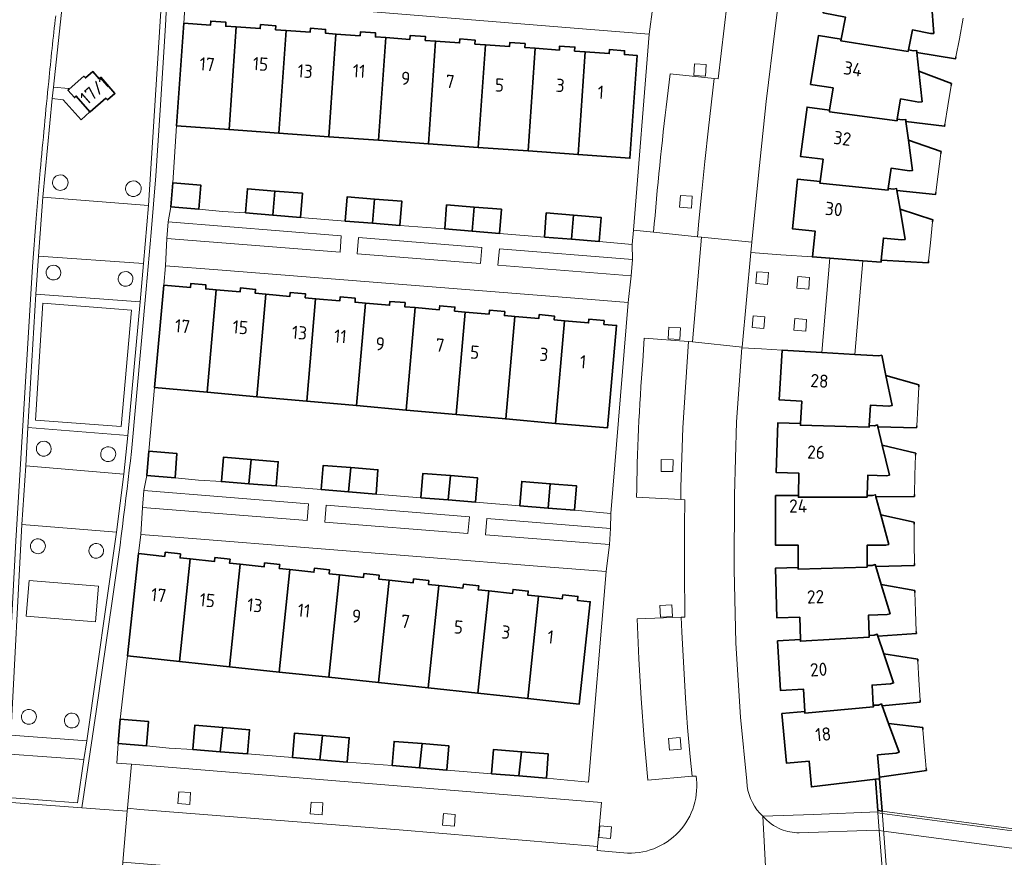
# Model space of a CAD drawing. Extents: x 150256 to 156914, y 461459 to 469481.
# Tile 628 of 656: x 154075 to 154175, y 468528 to 468614. Entities that reach past the tile are written whole.
import ezdxf
from ezdxf.enums import TextEntityAlignment as Align

# ---------------------------------------------------------------- set-up
doc = ezdxf.new("R2010")
doc.units = 0
doc.header["$LTSCALE"] = 0.75
for name, color, linetype, lineweight in [('B-RO-GK-BESCHOEIING-G', 251, 'GK-BESCHOEIING', 35), ('B-RO-GK-KADEMUUR-GV', 251, 'CONTINUOUS', 35), ('B-RO-GR-BEPLANTING_CULTUUR_BODEMBEDEKKER-GV', 251, 'CONTINUOUS', 18), ('B-RO-GR-GROENVOORZIENING-GV', 251, 'CONTINUOUS', 18), ('B-RO-IE-TERREINAFSCHEIDING_KUNSTMATIG_MUUR-GV', 251, 'CONTINUOUS', 18), ('B-RO-KW-KUNSTWERK_DEK-GV', 6, 'CONTINUOUS', 18), ('B-RO-OG-BEBOUWING-GV', 6, 'CONTINUOUS', 35), ('B-RO-OG-BEBOUWING-T18', 1, 'CONTINUOUS', 18), ('B-RO-OG-TERREIN_ONBEGROEID-GV', 251, 'CONTINUOUS', 18), ('B-RO-OG-WATER_SLOOT-GV', 251, 'CONTINUOUS', 18), ('B-RO-VH-VERHARDING_BEDRIJFSVLOERPLAAT-GV', 251, 'CONTINUOUS', 18), ('B-RO-VH-VERHARDING_BETON-GV', 251, 'CONTINUOUS', 18), ('B-RO-VH-VERHARDING_BETONSTRAATSTEEN-GV', 251, 'CONTINUOUS', 18), ('B-RO-VH-VERHARDING_HALFVERHARDING_GRIND-GV', 251, 'CONTINUOUS', 18), ('B-RO-VH-VERHARDING_TEGEL-GV', 251, 'CONTINUOUS', 18)]:
    doc.layers.add(name, color=color, linetype=linetype, lineweight=lineweight)
doc.styles.add('NLCS-ISO-M200-T18', font='NLCS-ISO.ttf', dxfattribs={"height": 360})
doc.linetypes.add('GK-BESCHOEIING', pattern='A,30,-5,[1,NLCS.SHX,S=1,R=0,X=0,Y=0],-5', length=40)

msp = doc.modelspace()

# ---------------------------------------------------------------- linework, layer by layer
at = {"layer": 'B-RO-GK-BESCHOEIING-G'}
for points in [[(154166.082, 468610.578), (154170.006, 468609.934), (154170.044, 468610.13)], [(154169.559, 468607.212), (154169.591, 468607.414), (154166.279, 468608.672)], [(154164.957, 468603.547), (154168.896, 468603.053), (154168.928, 468603.25)], [(154168.509, 468600.28), (154168.535, 468600.483), (154165.212, 468601.648)], [(154164.04, 468596.494), (154167.97, 468596.091), (154167.996, 468596.289)], [(154167.674, 468593.311), (154167.694, 468593.515), (154164.351, 468594.604)], [(154162.438, 468589.412), (154167.25, 468589.141), (154167.271, 468589.341)], [(154166.275, 468576.691), (154162.912, 468577.618)], [(154166.264, 468576.486), (154166.275, 468576.691)], [(154162.097, 468572.383), (154166.047, 468572.298)], [(154166.047, 468572.298), (154166.057, 468572.498)], [(154165.95, 468569.713), (154162.541, 468570.519)], [(154165.943, 468569.509), (154165.95, 468569.713)], [(154161.894, 468565.271), (154165.819, 468565.284)], [(154165.819, 468565.284), (154165.824, 468565.484)], [(154165.81, 468562.677), (154162.389, 468563.42)], [(154165.81, 468562.473), (154165.81, 468562.677)], [(154161.878, 468558.152), (154165.815, 468558.265)], [(154165.815, 468558.265), (154165.815, 468558.465)], [(154165.866, 468555.706), (154162.435, 468556.319)], [(154165.873, 468555.502), (154165.866, 468555.706)], [(154162.099, 468551.045), (154166.02, 468551.318)], [(154166.02, 468551.318), (154166.013, 468551.518)], [(154166.162, 468548.709), (154162.705, 468549.227)], [(154166.173, 468548.505), (154166.162, 468548.709)], [(154162.518, 468543.936), (154166.406, 468544.321)], [(154166.406, 468544.321), (154166.395, 468544.521)], [(154166.671, 468541.724), (154163.18, 468542.138)], [(154166.688, 468541.52), (154166.671, 468541.724)], [(154162.259, 468536.655), (154167.04, 468537.325)], [(154167.04, 468537.325), (154167.023, 468537.525)]]:
    msp.add_lwpolyline(points, dxfattribs=at)
at = {"layer": 'B-RO-GK-KADEMUUR-GV'}
msp.add_lwpolyline([(154162.081, 468533.256), (154162.521, 468533.197), (154162.273, 468536.488), (154161.853, 468536.438)], close=True, dxfattribs=at)
at = {"layer": 'B-RO-GR-BEPLANTING_CULTUUR_BODEMBEDEKKER-GV'}
for points in [[(154089.53, 468591.614), (154107.216, 468590.205), (154107.311, 468591.881), (154089.679, 468593.298)], [(154121.685, 468590.695), (154109.099, 468591.721), (154108.939, 468590.056), (154121.539, 468589.054)], [(154137.035, 468589.463), (154123.46, 468590.555), (154123.295, 468588.895), (154136.901, 468587.808)], [(154087.181, 468565.905), (154087.035, 468564.182), (154103.857, 468562.829), (154103.996, 468564.537)], [(154105.8, 468564.395), (154105.65, 468562.684), (154120.255, 468561.521), (154120.407, 468563.203)], [(154134.81, 468562.028), (154122.2, 468563.059), (154122.061, 468561.376), (154134.703, 468560.39)], [(154081.06, 468538.46), (154073.5, 468538.99), (154073.28, 468534.59), (154080.42, 468534.05)]]:
    msp.add_lwpolyline(points, close=True, dxfattribs=at)
at = {"layer": 'B-RO-GR-GROENVOORZIENING-GV'}
for points in [[(154143.382, 468609.428), (154143.306, 468608.231), (154144.504, 468608.155), (154144.58, 468609.352)], [(154141.933, 468595.988), (154141.856, 468594.791), (154143.054, 468594.715), (154143.13, 468595.912)], [(154149.639, 468587.026), (154150.835, 468586.928), (154150.932, 468588.125), (154149.736, 468588.222)], [(154153.832, 468586.531), (154155.028, 468586.433), (154155.125, 468587.63), (154153.929, 468587.727)], [(154149.271, 468582.527), (154150.467, 468582.429), (154150.564, 468583.626), (154149.368, 468583.723)], [(154153.529, 468582.253), (154154.725, 468582.155), (154154.822, 468583.352), (154153.626, 468583.449)], [(154140.766, 468582.565), (154140.689, 468581.367), (154141.887, 468581.291), (154141.963, 468582.488)], [(154139.989, 468569.049), (154139.974, 468567.849), (154141.174, 468567.834), (154141.189, 468569.034)], [(154139.853, 468554.179), (154139.923, 468552.981), (154141.121, 468553.051), (154141.051, 468554.249)], [(154140.809, 468539.417), (154142.005, 468539.517), (154141.904, 468540.713), (154140.708, 468540.613)], [(154090.664, 468533.98), (154091.86, 468533.882), (154091.957, 468535.079), (154090.761, 468535.176)], [(154104.166, 468532.927), (154105.362, 468532.829), (154105.46, 468534.025), (154104.264, 468534.123)], [(154117.674, 468531.751), (154118.87, 468531.653), (154118.968, 468532.849), (154117.772, 468532.947)], [(154133.613, 468530.499), (154134.809, 468530.401), (154134.906, 468531.597), (154133.71, 468531.695)]]:
    msp.add_lwpolyline(points, close=True, dxfattribs=at)
for points in [[(154078.324, 468598.024, 1.8229669), (154079.446, 468597.309)], [(154079.446, 468597.309, 0.548164), (154078.324, 468598.024)], [(154085.778, 468597.41, 1.8233957), (154086.916, 468596.685)], [(154086.916, 468596.685, 0.5491388), (154085.778, 468597.41)], [(154077.638, 468588.81, 1.8222384), (154078.711, 468588.127)], [(154078.711, 468588.127, 0.5489629), (154077.638, 468588.81)], [(154084.995, 468588.164, 1.8214306), (154086.072, 468587.478)], [(154086.072, 468587.478, 0.5496426), (154084.995, 468588.164)], [(154076.647, 468570.852, 1.822783), (154077.728, 468570.163)], [(154077.728, 468570.163, 0.5481629), (154076.647, 468570.852)], [(154083.219, 468570.301, 1.8227288), (154084.312, 468569.605)], [(154084.312, 468569.605, 0.5493345), (154083.219, 468570.301)], [(154076.045, 468560.899, 1.82365), (154077.13, 468560.207)], [(154077.13, 468560.207, 0.5488403), (154076.045, 468560.899)], [(154082.004, 468560.424, 1.8228656), (154083.07, 468559.745)], [(154083.07, 468559.745, 0.5493666), (154082.004, 468560.424)], [(154075.126, 468543.506, 1.8227288), (154076.219, 468542.81)], [(154076.219, 468542.81, 0.5493345), (154075.126, 468543.506)], [(154079.507, 468543.117, 1.8227034), (154080.585, 468542.43)], [(154080.585, 468542.43, 0.5479688), (154079.507, 468543.117)]]:
    msp.add_lwpolyline(points, format="xyb", dxfattribs=at)
at = {"layer": 'B-RO-IE-TERREINAFSCHEIDING_KUNSTMATIG_MUUR-GV'}
msp.add_lwpolyline([(154162.079, 468533.02), (154162.539, 468532.958), (154179.869, 468530.627), (154180.301, 468530.569), (154180.324, 468530.631), (154180.388, 468530.8), (154179.974, 468530.856), (154162.521, 468533.197), (154162.081, 468533.256), (154162.08, 468533.105)], close=True, dxfattribs=at)
at = {"layer": 'B-RO-KW-KUNSTWERK_DEK-GV'}
msp.add_lwpolyline([(154163.124, 468525.18), (154176.525, 468523.372), (154176.942, 468523.316), (154177.042, 468523.541), (154177.321, 468524.172), (154179.525, 468528.903), (154180.301, 468530.569), (154180.324, 468530.631), (154180.388, 468530.8), (154179.974, 468530.856), (154162.521, 468533.197), (154162.081, 468533.256), (154162.08, 468533.105), (154162.079, 468533.02), (154162.225, 468531.216), (154162.635, 468526.143), (154162.69, 468525.464), (154162.681, 468525.24)], close=True, dxfattribs=at)
at = {"layer": 'B-RO-OG-BEBOUWING-GV'}
for points in [[(154167.417, 468617.569), (154167.402, 468617.775), (154167.082, 468617.75), (154166.556, 468617.872), (154166.518, 468617.706), (154159.719, 468619.004), (154159.755, 468619.17), (154157.462, 468619.616), (154156.491, 468614.637), (154158.774, 468614.195), (154158.335, 468611.952), (154158.302, 468611.785), (154165.176, 468610.689), (154165.21, 468610.856), (154165.62, 468612.89), (154167.478, 468612.513), (154167.795, 468612.537), (154167.561, 468615.658)], [(154090.518, 468603.101), (154095.879, 468602.718), (154096.602, 468613.188), (154095.531, 468613.263), (154095.558, 468613.674), (154094.006, 468613.785), (154093.975, 468613.372), (154091.268, 468613.572)], [(154100.966, 468602.355), (154101.689, 468612.831), (154100.625, 468612.906), (154100.638, 468613.311), (154099.088, 468613.425), (154099.054, 468613.016), (154096.602, 468613.188), (154095.879, 468602.718)], [(154101.689, 468612.831), (154100.966, 468602.355), (154106.053, 468601.992), (154106.776, 468612.47), (154105.72, 468612.546), (154105.732, 468612.943), (154104.18, 468613.064), (154104.144, 468612.658)], [(154106.776, 468612.47), (154106.053, 468601.992), (154111.14, 468601.628), (154111.863, 468612.106), (154110.819, 468612.182), (154110.828, 468612.583), (154109.276, 468612.69), (154109.245, 468612.292)], [(154116.228, 468601.265), (154116.95, 468611.742), (154115.896, 468611.817), (154115.918, 468612.221), (154114.365, 468612.334), (154114.332, 468611.927), (154111.863, 468612.106), (154111.14, 468601.628)], [(154121.315, 468600.902), (154122.037, 468611.375), (154120.975, 468611.45), (154120.992, 468611.858), (154119.441, 468611.975), (154119.407, 468611.567), (154116.95, 468611.742), (154116.228, 468601.265)], [(154122.037, 468611.375), (154121.315, 468600.902), (154126.402, 468600.538), (154127.125, 468611.012), (154126.074, 468611.088), (154126.086, 468611.498), (154124.537, 468611.606), (154124.502, 468611.2)], [(154166.082, 468610.578), (154166.061, 468610.784), (154165.74, 468610.749), (154165.21, 468610.856), (154165.176, 468610.689), (154158.302, 468611.785), (154158.335, 468611.952), (154156.047, 468612.329), (154155.228, 468607.332), (154157.525, 468606.963), (154157.164, 468604.704), (154157.137, 468604.536), (154164.047, 468603.627), (154164.075, 468603.795), (154164.415, 468605.842), (154166.285, 468605.528), (154166.6, 468605.56), (154166.279, 468608.672)], [(154131.489, 468600.175), (154132.212, 468610.65), (154131.143, 468610.725), (154131.165, 468611.13), (154129.613, 468611.245), (154129.584, 468610.834), (154127.125, 468611.012), (154126.402, 468600.538)], [(154132.212, 468610.65), (154131.489, 468600.175), (154136.782, 468599.797), (154137.529, 468610.274), (154136.231, 468610.364), (154136.248, 468610.769), (154134.695, 468610.879), (154134.674, 468610.477)], [(154079.548, 468606.849), (154079.499, 468606.807), (154079.429, 468606.746), (154080.097, 468605.982), (154080.277, 468606.14), (154081.679, 468604.542), (154081.702, 468604.516), (154083.314, 468605.924), (154083.472, 468605.743), (154084.236, 468606.411), (154082.799, 468608.056), (154082.618, 468607.899), (154081.967, 468608.644), (154081.213, 468607.986), (154081.056, 468608.167)], [(154164.957, 468603.547), (154164.929, 468603.752), (154164.609, 468603.707), (154164.075, 468603.795), (154164.047, 468603.627), (154157.137, 468604.536), (154157.164, 468604.704), (154154.858, 468605.013), (154154.187, 468599.988), (154156.496, 468599.691), (154156.198, 468597.417), (154156.176, 468597.248), (154163.134, 468596.546), (154163.157, 468596.714), (154163.44, 468598.777), (154165.316, 468598.515), (154165.628, 468598.556), (154165.212, 468601.648)], [(154156.198, 468597.417), (154153.887, 468597.65), (154153.374, 468592.61), (154155.69, 468592.373), (154155.407, 468589.725), (154157.202, 468589.592), (154160.572, 468589.341), (154162.417, 468589.204), (154162.438, 468589.412), (154162.658, 468591.649), (154164.546, 468591.463), (154164.86, 468591.515), (154164.351, 468594.604), (154164.04, 468596.494), (154164.006, 468596.699), (154163.686, 468596.643), (154163.157, 468596.714), (154163.134, 468596.546), (154156.176, 468597.248)], [(154089.937, 468594.835), (154092.793, 468594.608), (154092.995, 468597.065), (154090.123, 468597.294)], [(154097.562, 468594.217), (154100.359, 468593.992), (154100.557, 468596.454), (154097.757, 468596.68)], [(154100.359, 468593.992), (154103.155, 468593.767), (154103.355, 468596.228), (154100.557, 468596.454)], [(154110.518, 468593.166), (154110.715, 468595.634), (154107.928, 468595.859), (154107.722, 468593.389)], [(154110.518, 468593.166), (154113.314, 468592.942), (154113.516, 468595.408), (154110.715, 468595.634)], [(154120.677, 468592.354), (154120.875, 468594.813), (154118.079, 468595.039), (154117.882, 468592.579)], [(154120.677, 468592.354), (154123.472, 468592.129), (154123.667, 468594.588), (154120.875, 468594.813)], [(154128.064, 468591.754), (154130.834, 468591.533), (154131.021, 468593.994), (154128.25, 468594.218)], [(154130.834, 468591.533), (154133.642, 468591.309), (154133.839, 468593.767), (154131.021, 468593.994)], [(154093.643, 468575.923), (154094.557, 468586.368), (154093.492, 468586.459), (154093.522, 468586.881), (154091.975, 468587.017), (154091.931, 468586.599), (154089.229, 468586.85), (154088.284, 468576.401)], [(154098.719, 468575.47), (154099.634, 468585.92), (154098.554, 468586.017), (154098.588, 468586.422), (154097.04, 468586.564), (154096.996, 468586.159), (154094.557, 468586.368), (154093.643, 468575.923)], [(154103.8, 468575.016), (154104.715, 468585.467), (154103.647, 468585.562), (154103.674, 468585.968), (154102.123, 468586.102), (154102.085, 468585.701), (154099.634, 468585.92), (154098.719, 468575.47)], [(154109.795, 468585.012), (154108.743, 468585.104), (154108.762, 468585.516), (154107.211, 468585.648), (154107.173, 468585.248), (154104.715, 468585.467), (154103.8, 468575.016), (154108.88, 468574.563)], [(154109.795, 468585.012), (154108.88, 468574.563), (154113.96, 468574.11), (154114.875, 468584.559), (154113.814, 468584.653), (154113.84, 468585.064), (154112.29, 468585.197), (154112.251, 468584.796)], [(154114.875, 468584.559), (154113.96, 468574.11), (154119.04, 468573.656), (154119.956, 468584.109), (154118.898, 468584.202), (154118.924, 468584.606), (154117.372, 468584.746), (154117.334, 468584.342)], [(154124.121, 468573.203), (154125.036, 468583.658), (154123.977, 468583.752), (154124.004, 468584.154), (154122.455, 468584.291), (154122.414, 468583.892), (154119.956, 468584.109), (154119.04, 468573.656)], [(154129.201, 468572.749), (154130.117, 468583.208), (154129.058, 468583.298), (154129.079, 468583.699), (154127.528, 468583.843), (154127.49, 468583.439), (154125.036, 468583.658), (154124.121, 468573.203)], [(154130.117, 468583.208), (154129.201, 468572.749), (154134.483, 468572.278), (154135.426, 468582.736), (154134.128, 468582.852), (154134.154, 468583.241), (154132.606, 468583.385), (154132.571, 468583.001)], [(154161.217, 468572.537), (154161.331, 468574.601), (154163.225, 468574.495), (154163.537, 468574.559), (154162.912, 468577.618), (154162.487, 468579.698), (154162.173, 468579.63), (154159.755, 468579.773), (154156.36, 468579.973), (154152.317, 468580.211), (154152.006, 468575.156), (154154.326, 468575.014), (154154.194, 468572.732), (154154.184, 468572.562), (154161.208, 468572.367)], [(154160.996, 468565.401), (154161.066, 468567.473), (154162.96, 468567.403), (154163.266, 468567.475), (154162.541, 468570.519), (154162.097, 468572.383), (154162.049, 468572.584), (154161.737, 468572.509), (154161.217, 468572.537), (154161.208, 468572.367), (154154.184, 468572.562), (154154.194, 468572.732), (154151.867, 468572.798), (154151.717, 468567.734), (154154.041, 468567.668), (154153.98, 468565.377), (154153.975, 468565.207), (154160.99, 468565.231)], [(154090.361, 468567.206), (154090.564, 468569.675), (154087.702, 468569.901), (154087.495, 468567.436)], [(154097.9, 468566.586), (154098.128, 468569.063), (154095.306, 468569.291), (154095.105, 468566.806)], [(154098.128, 468569.063), (154097.9, 468566.586), (154100.694, 468566.366), (154100.895, 468568.839)], [(154108.081, 468565.77), (154108.305, 468568.239), (154105.487, 468568.467), (154105.287, 468565.995)], [(154108.081, 468565.77), (154110.875, 468565.544), (154111.076, 468568.014), (154108.305, 468568.239)], [(154118.247, 468564.94), (154118.472, 468567.416), (154115.658, 468567.643), (154115.452, 468565.156)], [(154121.041, 468564.724), (154121.237, 468567.192), (154118.472, 468567.416), (154118.247, 468564.94)], [(154128.442, 468564.115), (154128.66, 468566.591), (154125.749, 468566.826), (154125.551, 468564.342)], [(154128.66, 468566.591), (154128.442, 468564.115), (154131.145, 468563.903), (154131.338, 468566.374)], [(154160.991, 468558.256), (154160.99, 468560.323), (154162.888, 468560.322), (154163.195, 468560.404), (154162.389, 468563.42), (154161.894, 468565.271), (154161.841, 468565.471), (154161.528, 468565.384), (154160.996, 468565.401), (154160.99, 468565.231), (154153.975, 468565.207), (154153.98, 468565.377), (154151.653, 468565.382), (154151.647, 468560.32), (154153.962, 468560.322), (154153.964, 468558.032), (154153.964, 468557.862), (154160.991, 468558.086)], [(154090.836, 468548.47), (154091.924, 468558.916), (154090.875, 468559.028), (154090.916, 468559.432), (154089.371, 468559.596), (154089.322, 468559.184), (154086.651, 468559.48), (154085.502, 468549.04)], [(154091.924, 468558.916), (154090.836, 468548.47), (154095.925, 468547.926), (154097.013, 468558.372), (154095.933, 468558.487), (154095.977, 468558.896), (154094.432, 468559.059), (154094.39, 468558.652)], [(154100.996, 468547.384), (154102.085, 468557.831), (154101.001, 468557.946), (154101.051, 468558.349), (154099.501, 468558.517), (154099.457, 468558.113), (154097.013, 468558.372), (154095.925, 468547.926)], [(154160.991, 468558.256), (154160.991, 468558.086), (154153.964, 468557.862), (154153.964, 468558.032), (154151.64, 468557.962), (154151.794, 468552.901), (154154.116, 468552.977), (154154.184, 468550.689), (154154.189, 468550.519), (154161.203, 468550.954), (154161.198, 468551.124), (154161.141, 468553.189), (154163.037, 468553.241), (154163.342, 468553.333), (154162.435, 468556.319), (154161.878, 468558.152), (154161.818, 468558.35), (154161.511, 468558.256)], [(154106.068, 468546.843), (154107.156, 468557.29), (154106.089, 468557.402), (154106.131, 468557.795), (154104.587, 468557.971), (154104.54, 468557.57), (154102.085, 468557.831), (154100.996, 468547.384)], [(154106.068, 468546.843), (154111.139, 468546.301), (154112.228, 468556.746), (154111.157, 468556.86), (154111.188, 468557.266), (154109.644, 468557.43), (154109.598, 468557.034), (154107.156, 468557.29)], [(154116.211, 468545.759), (154117.299, 468556.203), (154116.226, 468556.318), (154116.26, 468556.715), (154114.714, 468556.885), (154114.673, 468556.487), (154112.228, 468556.746), (154111.139, 468546.301)], [(154116.211, 468545.759), (154121.282, 468545.217), (154122.371, 468555.661), (154121.294, 468555.776), (154121.356, 468556.179), (154119.805, 468556.347), (154119.744, 468555.942), (154117.299, 468556.203)], [(154122.371, 468555.661), (154121.282, 468545.217), (154126.354, 468544.675), (154127.442, 468555.119), (154126.362, 468555.234), (154126.413, 468555.636), (154124.867, 468555.805), (154124.812, 468555.4)], [(154127.442, 468555.119), (154126.354, 468544.675), (154131.623, 468544.112), (154132.742, 468554.552), (154131.43, 468554.693), (154131.475, 468555.092), (154129.926, 468555.257), (154129.88, 468554.858)], [(154161.619, 468543.987), (154161.494, 468546.051), (154163.388, 468546.166), (154163.692, 468546.267), (154162.705, 468549.227), (154162.098, 468551.045), (154162.033, 468551.241), (154161.728, 468551.139), (154161.198, 468551.124), (154161.203, 468550.954), (154154.189, 468550.519), (154154.184, 468550.689), (154151.863, 468550.551), (154152.165, 468545.495), (154154.485, 468545.638), (154154.633, 468543.35), (154154.644, 468543.18), (154161.629, 468543.817)], [(154154.633, 468543.35), (154152.306, 468543.14), (154152.756, 468538.096), (154155.072, 468538.299), (154155.305, 468535.655), (154161.853, 468536.438), (154162.273, 468536.488), (154162.259, 468536.655), (154162.063, 468538.929), (154163.956, 468539.095), (154164.259, 468539.207), (154163.18, 468542.138), (154162.518, 468543.936), (154162.447, 468544.13), (154162.147, 468544.019), (154161.619, 468543.987), (154161.629, 468543.817), (154154.644, 468543.18)], [(154084.573, 468540.089), (154087.443, 468539.856), (154087.642, 468542.337), (154084.769, 468542.576)], [(154094.963, 468539.253), (154095.237, 468541.723), (154092.374, 468541.955), (154092.168, 468539.482)], [(154095.237, 468541.723), (154094.963, 468539.253), (154097.757, 468539.025), (154097.963, 468541.503)], [(154105.149, 468538.423), (154105.419, 468540.9), (154102.555, 468541.132), (154102.355, 468538.651)], [(154105.419, 468540.9), (154105.149, 468538.423), (154107.942, 468538.196), (154108.144, 468540.68)], [(154115.317, 468537.608), (154115.588, 468540.078), (154112.716, 468540.31), (154112.523, 468537.835)], [(154115.588, 468540.078), (154115.317, 468537.608), (154118.11, 468537.381), (154118.305, 468539.858)], [(154122.674, 468537.004), (154125.44, 468536.782), (154125.727, 468539.258), (154122.867, 468539.489)], [(154125.44, 468536.782), (154128.26, 468536.555), (154128.456, 468539.037), (154125.727, 468539.258)]]:
    msp.add_lwpolyline(points, close=True, dxfattribs=at)
at = {"layer": 'B-RO-OG-TERREIN_ONBEGROEID-GV'}
msp.add_lwpolyline([(154076.129, 468573.093), (154084.874, 468572.425), (154085.932, 468584.29), (154076.864, 468585.002)], close=True, dxfattribs=at)
at = {"layer": 'B-RO-OG-WATER_SLOOT-GV'}
msp.add_lwpolyline([(154170.807, 468614.075), (154170.405, 468611.986), (154170.044, 468610.13), (154170.006, 468609.934), (154166.082, 468610.578), (154166.279, 468608.672), (154169.591, 468607.414), (154169.559, 468607.212), (154169.235, 468605.146), (154168.928, 468603.25), (154168.896, 468603.053), (154164.957, 468603.547), (154165.212, 468601.648), (154168.535, 468600.483), (154168.509, 468600.28), (154168.239, 468598.17), (154167.996, 468596.289), (154167.97, 468596.091), (154164.04, 468596.494), (154164.351, 468594.604), (154167.694, 468593.515), (154167.674, 468593.311), (154167.463, 468591.178), (154167.271, 468589.341), (154167.25, 468589.141), (154162.438, 468589.412), (154162.417, 468589.204), (154160.572, 468589.341), (154159.755, 468579.773), (154162.173, 468579.63), (154162.487, 468579.698), (154162.912, 468577.618), (154166.275, 468576.691), (154166.264, 468576.486), (154166.153, 468574.407), (154166.057, 468572.498), (154166.047, 468572.298), (154162.097, 468572.383), (154162.541, 468570.519), (154165.95, 468569.713), (154165.943, 468569.509), (154165.877, 468567.477), (154165.824, 468565.484), (154165.819, 468565.284), (154161.894, 468565.271), (154162.389, 468563.42), (154165.81, 468562.677), (154165.81, 468562.473), (154165.811, 468560.461), (154165.815, 468558.465), (154165.815, 468558.265), (154161.878, 468558.152), (154162.435, 468556.319), (154165.866, 468555.706), (154165.873, 468555.502), (154165.938, 468553.588), (154166.013, 468551.518), (154166.02, 468551.318), (154162.098, 468551.045), (154162.705, 468549.227), (154166.162, 468548.709), (154166.173, 468548.505), (154166.278, 468546.596), (154166.395, 468544.521), (154166.406, 468544.321), (154162.518, 468543.936), (154163.18, 468542.138), (154166.671, 468541.724), (154166.688, 468541.52), (154166.826, 468539.851), (154167.023, 468537.525), (154167.04, 468537.325), (154162.259, 468536.655), (154162.273, 468536.488), (154162.521, 468533.197), (154163.107, 468525.408)], dxfattribs=at)
at = {"layer": 'B-RO-VH-VERHARDING_BEDRIJFSVLOERPLAAT-GV'}
for points in [[(154085.91, 468569.892), (154087.429, 468586.426), (154087.935, 468592.207), (154088.388, 468597.992), (154088.852, 468604.706), (154089.376, 468613.323), (154089.63, 468618.071), (154089.851, 468622.82), (154090.469, 468648.19), (154090.502, 468650.943)], [(154089.02, 468616.46), (154087.65, 468594.96), (154087.158, 468589.05), (154086.81, 468585.15), (154085.56, 468571.52), (154085.13, 468567.58), (154084.39, 468561.65), (154081.35, 468540.36), (154081.06, 468538.46), (154080.42, 468534.05), (154073.28, 468534.59)], [(154073.59, 468540.95), (154074.73, 468562.45), (154075.13, 468568.41), (154075.33, 468572.32), (154076.157, 468585.93), (154076.426, 468589.81), (154076.888, 468595.83), (154077.833, 468605.9), (154077.957, 468607.06), (154079.05, 468617.26)], [(154076.611, 468598.544), (154076.195, 468593.649), (154075.827, 468588.751), (154074.112, 468560.783), (154073.234, 468544.063), (154072.76, 468534.125), (154080.849, 468533.521), (154082.331, 468543.347), (154083.961, 468554.612)]]:
    msp.add_lwpolyline(points, dxfattribs=at)
for points in [[(154078.185, 468614.337, 0.0034278), (154077.472, 468607.641)], [(154077.472, 468607.641, 0.0025368), (154076.611, 468598.544)], [(154083.961, 468554.612, 0.0084387), (154085.91, 468569.892)]]:
    msp.add_lwpolyline(points, format="xyb", dxfattribs=at)
at = {"layer": 'B-RO-VH-VERHARDING_BETON-GV'}
msp.add_lwpolyline([(154156.36, 468579.973), (154159.755, 468579.773), (154160.572, 468589.341), (154157.202, 468589.592)], close=True, dxfattribs=at)
at = {"layer": 'B-RO-VH-VERHARDING_BETONSTRAATSTEEN-GV'}
for points in [[(154094.038, 468645.739), (154093.025, 468645.823), (154092.914, 468643.722), (154140.986, 468639.873), (154139.288, 468618.371), (154139.268, 468616.823), (154139.118, 468615.226), (154138.747, 468612.44), (154137.135, 468592.445), (154139.202, 468592.258)], [(154146.698, 468615.649), (154145.797, 468607.9), (154145.389, 468607.937), (154144.789, 468602.88), (154144.42, 468599.458), (154144.114, 468596.414), (154143.829, 468593.369), (154143.698, 468591.776), (154144.091, 468591.744), (154149.221, 468591.236), (154149.92, 468598.055), (154150.691, 468605.576), (154151.62, 468613.064), (154152.55, 468620.552)], [(154089.63, 468618.071), (154089.376, 468613.323), (154088.852, 468604.706), (154088.388, 468597.992), (154087.935, 468592.207), (154087.429, 468586.426), (154085.91, 468569.892)], [(154080.849, 468533.521), (154085.49, 468533.175), (154085.515, 468533.48), (154085.925, 468537.969), (154084.416, 468538.094), (154084.573, 468540.089), (154084.769, 468542.576), (154085.502, 468549.04), (154086.651, 468559.48), (154086.879, 468561.421), (154087.035, 468564.182), (154087.181, 468565.905), (154087.495, 468567.436), (154087.702, 468569.901), (154088.284, 468576.401), (154089.229, 468586.85), (154089.376, 468588.827), (154089.53, 468591.614), (154089.679, 468593.298), (154089.937, 468594.835), (154090.123, 468597.294), (154090.518, 468603.101), (154091.268, 468613.572), (154091.416, 468616.273)], [(154140.586, 468605.873), (154140.878, 468608.393), (154145.389, 468607.937), (154145.797, 468607.9), (154146.698, 468615.649), (154146.289, 468615.727), (154141.819, 468616.367)], [(154068.325, 468543.884), (154068.122, 468541.403), (154067.958, 468539.382), (154066.487, 468539.502), (154066.178, 468535.007), (154066.105, 468534.621), (154066.205, 468534.614), (154072.76, 468534.125), (154073.234, 468544.063), (154074.112, 468560.783), (154075.827, 468588.751), (154076.195, 468593.649), (154076.611, 468598.544)], [(154138.1, 468579.107), (154138.251, 468581.443), (154142.754, 468581.107), (154143.164, 468581.064), (154144.091, 468591.744), (154143.698, 468591.776), (154139.202, 468592.258), (154137.135, 468592.445), (154137.019, 468591.003), (154137.035, 468589.463), (154136.901, 468587.808), (154136.619, 468585.074), (154134.847, 468563.568), (154134.81, 468562.028), (154134.703, 468560.39), (154134.365, 468557.634), (154132.568, 468536.163), (154128.26, 468536.555)], [(154148.227, 468580.516), (154143.164, 468581.064), (154142.754, 468581.107), (154142.189, 468572.28), (154142.069, 468569.263), (154141.994, 468566.249), (154141.978, 468564.967), (154142.394, 468564.938), (154142.375, 468563.954)], [(154148.756, 468535.741), (154148.701, 468536.246), (154148.081, 468542.769), (154147.607, 468550.324), (154147.426, 468557.858), (154147.458, 468565.41), (154147.675, 468572.91), (154148.222, 468580.446), (154148.227, 468580.516)], [(154142.375, 468563.954), (154142.394, 468564.938), (154141.978, 468564.967), (154137.472, 468565.209)], [(154083.961, 468554.612), (154082.331, 468543.347), (154080.849, 468533.521)], [(154143.575, 468536.447), (154143.542, 468536.76), (154143.149, 468536.768), (154138.625, 468536.357), (154138.237, 468540.522), (154137.923, 468544.687), (154137.688, 468548.74), (154137.524, 468552.797), (154142.016, 468552.976), (154142.407, 468552.993)], [(154142.407, 468552.993), (154142.016, 468552.976), (154142.082, 468551.48), (154142.442, 468544.716), (154142.669, 468541.716), (154142.949, 468538.72), (154143.149, 468536.768), (154143.542, 468536.76), (154143.575, 468536.447)], [(154128.26, 468536.555), (154125.44, 468536.782), (154122.674, 468537.004), (154118.11, 468537.381), (154115.317, 468537.608), (154112.523, 468537.835), (154107.942, 468538.196), (154105.149, 468538.423), (154102.355, 468538.651), (154097.757, 468539.025), (154094.963, 468539.253), (154092.168, 468539.482), (154089.753, 468539.629), (154087.443, 468539.856), (154084.573, 468540.089), (154084.416, 468538.094), (154085.925, 468537.969), (154133.885, 468534.08), (154133.478, 468529.574), (154133.459, 468529.177), (154135.772, 468528.985)], [(154085.49, 468533.175), (154080.849, 468533.521), (154072.76, 468534.125), (154066.205, 468534.614), (154065.856, 468529.525), (154065.789, 468528.634), (154067.663, 468528.483)], [(154081.679, 468527.09), (154082.269, 468527.187), (154082.864, 468527.248), (154083.394, 468527.269), (154083.925, 468527.257), (154084.958, 468527.146), (154085.029, 468527.978), (154085.49, 468533.175)], [(154135.772, 468528.985), (154133.459, 468529.177), (154133.478, 468529.574), (154113.22, 468531.271), (154086.771, 468533.347), (154085.515, 468533.48), (154085.49, 468533.175), (154085.029, 468527.978), (154137.731, 468523.742), (154141.096, 468523.907), (154144.416, 468524.471), (154147.309, 468525.254), (154149.922, 468525.587), (154150.727, 468525.631), (154150.337, 468532.663)], [(154154.056, 468530.985), (154161.912, 468531.257), (154162.225, 468531.216), (154162.079, 468533.02), (154162.08, 468533.105), (154155.536, 468532.861), (154150.337, 468532.663)], [(154150.337, 468532.663), (154150.727, 468525.631), (154159.907, 468526.139), (154159.968, 468526.144), (154162.458, 468526.167), (154162.635, 468526.143), (154162.225, 468531.216), (154161.912, 468531.257), (154154.056, 468530.985)]]:
    msp.add_lwpolyline(points, dxfattribs=at)
for points in [[(154091.493, 468619.044), (154091.416, 468616.273), (154096.785, 468615.84), (154132.371, 468612.958), (154138.747, 468612.44), (154139.118, 468615.226), (154125.208, 468616.347), (154125.299, 468617.987), (154139.268, 468616.823), (154139.288, 468618.371), (154091.793, 468622.22), (154091.603, 468620.709), (154107.754, 468619.401), (154107.615, 468617.746)], [(154143.382, 468609.428), (154144.58, 468609.352), (154144.504, 468608.155), (154143.306, 468608.231)], [(154079.548, 468606.849), (154079.49, 468606.92), (154077.957, 468607.06), (154077.833, 468605.9), (154078.959, 468605.768), (154080.771, 468603.725), (154081.679, 468604.542), (154080.277, 468606.14), (154080.097, 468605.982), (154079.429, 468606.746), (154079.499, 468606.807)], [(154087.158, 468589.05), (154087.65, 468594.96), (154076.888, 468595.83), (154076.426, 468589.81)], [(154130.834, 468591.533), (154128.064, 468591.754), (154123.472, 468592.129), (154120.677, 468592.354), (154117.882, 468592.579), (154113.314, 468592.942), (154110.518, 468593.166), (154107.722, 468593.389), (154103.155, 468593.767), (154100.359, 468593.992), (154097.562, 468594.217), (154095.197, 468594.37), (154092.793, 468594.608), (154089.937, 468594.835), (154089.679, 468593.298), (154107.311, 468591.881), (154107.216, 468590.205), (154089.53, 468591.614), (154089.376, 468588.827), (154094.735, 468588.402), (154130.324, 468585.574), (154136.619, 468585.074), (154136.901, 468587.808), (154123.295, 468588.895), (154123.46, 468590.555), (154137.035, 468589.463), (154137.019, 468591.003), (154133.642, 468591.309)], [(154121.685, 468590.695), (154121.539, 468589.054), (154108.939, 468590.056), (154109.099, 468591.721)], [(154149.115, 468590.197), (154149.221, 468591.236), (154144.091, 468591.744), (154143.164, 468581.064), (154148.227, 468580.516)], [(154148.222, 468580.446), (154150.208, 468580.337), (154152.317, 468580.211), (154156.36, 468579.973), (154157.202, 468589.592), (154155.407, 468589.725), (154152.187, 468589.931), (154149.115, 468590.197), (154148.227, 468580.516)], [(154149.639, 468587.026), (154149.736, 468588.222), (154150.932, 468588.125), (154150.835, 468586.928)], [(154153.832, 468586.531), (154153.929, 468587.727), (154155.125, 468587.63), (154155.028, 468586.433)], [(154076.157, 468585.93), (154075.33, 468572.32), (154085.56, 468571.52), (154086.81, 468585.15)], [(154076.129, 468573.093), (154076.864, 468585.002), (154085.932, 468584.29), (154084.874, 468572.425)], [(154149.271, 468582.527), (154149.368, 468583.723), (154150.564, 468583.626), (154150.467, 468582.429)], [(154153.529, 468582.253), (154153.626, 468583.449), (154154.822, 468583.352), (154154.725, 468582.155)], [(154140.766, 468582.565), (154141.963, 468582.488), (154141.887, 468581.291), (154140.689, 468581.367)], [(154075.13, 468568.41), (154074.73, 468562.45), (154084.39, 468561.65), (154085.13, 468567.58)], [(154110.875, 468565.544), (154108.081, 468565.77), (154105.287, 468565.995), (154100.694, 468566.366), (154097.9, 468566.586), (154095.105, 468566.806), (154092.775, 468566.96), (154090.361, 468567.206), (154087.495, 468567.436), (154087.181, 468565.905), (154103.996, 468564.537), (154103.857, 468562.829), (154087.035, 468564.182), (154086.879, 468561.421), (154092.141, 468561), (154127.759, 468558.16), (154134.365, 468557.634), (154134.703, 468560.39), (154122.061, 468561.376), (154122.2, 468563.059), (154134.81, 468562.028), (154134.847, 468563.568), (154131.145, 468563.903), (154128.442, 468564.115), (154125.551, 468564.342), (154121.041, 468564.724), (154118.247, 468564.94), (154115.452, 468565.156)], [(154105.8, 468564.395), (154120.407, 468563.203), (154120.255, 468561.521), (154105.65, 468562.684)], [(154139.853, 468554.179), (154141.051, 468554.249), (154141.121, 468553.051), (154139.923, 468552.981)], [(154073.59, 468540.95), (154073.5, 468538.99), (154081.06, 468538.46), (154081.35, 468540.36)], [(154162.521, 468533.197), (154162.081, 468533.256), (154162.08, 468533.105), (154162.079, 468533.02), (154162.225, 468531.216), (154162.635, 468526.143), (154162.69, 468525.464), (154162.681, 468525.24), (154163.124, 468525.18), (154163.107, 468525.408)], [(154162.674, 468531.156), (154179.101, 468528.96), (154179.525, 468528.903), (154180.301, 468530.569), (154179.869, 468530.627), (154162.539, 468532.958), (154162.079, 468533.02), (154162.225, 468531.216)], [(154133.613, 468530.499), (154133.71, 468531.695), (154134.906, 468531.597), (154134.809, 468530.401)], [(154163.056, 468526.087), (154176.918, 468524.226), (154177.321, 468524.172), (154179.525, 468528.903), (154179.101, 468528.96), (154162.674, 468531.156), (154162.225, 468531.216), (154162.635, 468526.143)]]:
    msp.add_lwpolyline(points, close=True, dxfattribs=at)
for points in [[(154077.472, 468607.641, -0.0034278), (154078.185, 468614.337)], [(154076.611, 468598.544, -0.0025368), (154077.472, 468607.641)], [(154139.202, 468592.258, -0.0095467), (154140.586, 468605.873)], [(154137.472, 468565.209, -0.0179905), (154138.1, 468579.107)], [(154085.91, 468569.892, -0.0084387), (154083.961, 468554.612)], [(154142.375, 468563.954, 0.0078462), (154142.407, 468552.993)], [(154142.407, 468552.993, -0.0078462), (154142.375, 468563.954)], [(154143.575, 468536.447, -0.490599), (154135.772, 468528.985)], [(154135.772, 468528.985, 0.490599), (154143.575, 468536.447)], [(154150.337, 468532.663, -0.1711238), (154148.756, 468535.741)], [(154150.337, 468532.663, 0.0884369), (154152.207, 468531.312)], [(154152.207, 468531.312, -0.0884369), (154150.337, 468532.663)], [(154152.207, 468531.312, 0.0892207), (154154.056, 468530.985)], [(154154.056, 468530.985, -0.0892207), (154152.207, 468531.312)]]:
    msp.add_lwpolyline(points, format="xyb", dxfattribs=at)
at = {"layer": 'B-RO-VH-VERHARDING_HALFVERHARDING_GRIND-GV'}
for points in [[(154077.957, 468607.06), (154079.49, 468606.92), (154079.548, 468606.849), (154081.056, 468608.167), (154081.213, 468607.986), (154081.967, 468608.644), (154082.618, 468607.899), (154082.799, 468608.056), (154084.236, 468606.411), (154083.472, 468605.743), (154083.314, 468605.924), (154081.702, 468604.516), (154081.679, 468604.542), (154080.771, 468603.725), (154078.959, 468605.768), (154077.833, 468605.9), (154076.888, 468595.83), (154087.65, 468594.96), (154089.02, 468616.46), (154079.05, 468617.26)], [(154087.158, 468589.05), (154076.426, 468589.81), (154076.157, 468585.93), (154086.81, 468585.15)], [(154075.13, 468568.41), (154085.13, 468567.58), (154085.56, 468571.52), (154075.33, 468572.32)], [(154084.39, 468561.65), (154074.73, 468562.45), (154073.59, 468540.95), (154081.35, 468540.36)], [(154075.161, 468553.079), (154075.463, 468556.726), (154082.559, 468556.139), (154082.257, 468552.491)]]:
    msp.add_lwpolyline(points, close=True, dxfattribs=at)
for points in [[(154079.446, 468597.309, -1.8229669), (154078.324, 468598.024)], [(154078.324, 468598.024, -0.548164), (154079.446, 468597.309)], [(154086.916, 468596.685, -1.8233957), (154085.778, 468597.41)], [(154085.778, 468597.41, -0.5491388), (154086.916, 468596.685)], [(154078.711, 468588.127, -1.8222384), (154077.638, 468588.81)], [(154077.638, 468588.81, -0.5489629), (154078.711, 468588.127)], [(154086.072, 468587.478, -1.8214306), (154084.995, 468588.164)], [(154084.995, 468588.164, -0.5496426), (154086.072, 468587.478)], [(154077.728, 468570.163, -1.822783), (154076.647, 468570.852)], [(154076.647, 468570.852, -0.5481629), (154077.728, 468570.163)], [(154084.312, 468569.605, -1.8227288), (154083.219, 468570.301)], [(154083.219, 468570.301, -0.5493345), (154084.312, 468569.605)], [(154077.13, 468560.207, -1.82365), (154076.045, 468560.899)], [(154076.045, 468560.899, -0.5488403), (154077.13, 468560.207)], [(154083.07, 468559.745, -1.8228656), (154082.004, 468560.424)], [(154082.004, 468560.424, -0.5493666), (154083.07, 468559.745)], [(154076.219, 468542.81, -1.8227288), (154075.126, 468543.506)], [(154075.126, 468543.506, -0.5493345), (154076.219, 468542.81)], [(154080.585, 468542.43, -1.8227034), (154079.507, 468543.117)], [(154079.507, 468543.117, -0.5479688), (154080.585, 468542.43)]]:
    msp.add_lwpolyline(points, format="xyb", dxfattribs=at)
at = {"layer": 'B-RO-VH-VERHARDING_TEGEL-GV'}
for points in [[(154139.202, 468592.258), (154143.698, 468591.776), (154143.829, 468593.369), (154144.114, 468596.414), (154144.42, 468599.458), (154144.789, 468602.88), (154145.389, 468607.937), (154140.878, 468608.393), (154140.586, 468605.873)], [(154142.754, 468581.107), (154138.251, 468581.443), (154138.1, 468579.107)], [(154137.472, 468565.209), (154141.978, 468564.967), (154141.994, 468566.249), (154142.069, 468569.263), (154142.189, 468572.28), (154142.754, 468581.107)]]:
    msp.add_lwpolyline(points, dxfattribs=at)
for points in [[(154140.586, 468605.873, 0.0095467), (154139.202, 468592.258)], [(154138.1, 468579.107, 0.0179905), (154137.472, 468565.209)]]:
    msp.add_lwpolyline(points, format="xyb", dxfattribs=at)
for points in [[(154141.933, 468595.988), (154143.13, 468595.912), (154143.054, 468594.715), (154141.856, 468594.791)], [(154139.989, 468569.049), (154141.189, 468569.034), (154141.174, 468567.834), (154139.974, 468567.849)], [(154075.161, 468553.079), (154082.257, 468552.491), (154082.559, 468556.139), (154075.463, 468556.726)], [(154142.016, 468552.976), (154137.524, 468552.797), (154137.688, 468548.74), (154137.923, 468544.687), (154138.237, 468540.522), (154138.625, 468536.357), (154143.149, 468536.768), (154142.949, 468538.72), (154142.669, 468541.716), (154142.442, 468544.716), (154142.082, 468551.48)], [(154140.809, 468539.417), (154140.708, 468540.613), (154141.904, 468540.713), (154142.005, 468539.517)], [(154133.478, 468529.574), (154133.885, 468534.08), (154085.925, 468537.969), (154085.515, 468533.48), (154086.771, 468533.347), (154113.22, 468531.271)], [(154090.664, 468533.98), (154090.761, 468535.176), (154091.957, 468535.079), (154091.86, 468533.882)], [(154104.166, 468532.927), (154104.264, 468534.123), (154105.46, 468534.025), (154105.362, 468532.829)], [(154117.674, 468531.751), (154117.772, 468532.947), (154118.968, 468532.849), (154118.87, 468531.653)]]:
    msp.add_lwpolyline(points, close=True, dxfattribs=at)

# ---------------------------------------------------------------- texts
at = {"layer": 'B-RO-OG-BEBOUWING-T18', "style": 'NLCS-ISO-M200-T18'}
for s, rotation, p in [('17', 355.8, (154093.64, 468609.386)), ('15', 355.8, (154099.088, 468609.414)), ('13', 356, (154103.643, 468608.683)), ('11', 356, (154109.142, 468608.69)), ('34', 350.7, (154159.54, 468608.908)), ('9', 355.9, (154113.898, 468607.948)), ('7', 355.9, (154118.432, 468607.626)), ('17/1', 41.1, (154082.131, 468606.698)), ('5', 355.9, (154123.476, 468607.263)), ('3', 355.8, (154129.677, 468607.229)), ('1', 356, (154133.815, 468606.527)), ('32', 352.4, (154158.468, 468601.826)), ('30', 354.2, (154157.598, 468594.611)), ('17', 354.7, (154091.122, 468582.657)), ('15', 354.8, (154097.026, 468582.548)), ('13', 355.1, (154103.064, 468582.006)), ('11', 355.1, (154107.237, 468581.631)), ('9', 355, (154111.298, 468580.864)), ('7', 354.8, (154117.401, 468580.727)), ('5', 355, (154120.949, 468580.006)), ('3', 354.7, (154128.011, 468579.781)), ('1', 355.2, (154132.002, 468579.035)), ('28', 356.5, (154156.132, 468577.084)), ('26', 358.3, (154155.78, 468569.806)), ('24', 0.1, (154153.958, 468564.322)), ('17', 353.7, (154088.685, 468555.23)), ('15', 353.9, (154093.657, 468554.708)), ('22', 1.7, (154155.73, 468555.063)), ('13', 354, (154098.505, 468554.191)), ('11', 353.9, (154103.52, 468553.656)), ('9', 354, (154108.881, 468553.087)), ('7', 354, (154113.874, 468552.549)), ('5', 353.9, (154119.293, 468551.967)), ('3', 353.9, (154124.13, 468551.45)), ('1', 353.9, (154128.693, 468550.962)), ('20', 3.4, (154156.044, 468547.64)), ('18', 5.1, (154156.51, 468541.036))]:
    msp.add_text(s, height=1.35, rotation=rotation, dxfattribs=at).set_placement(p, align=Align.MIDDLE)

doc.saveas('drawing.dxf')
